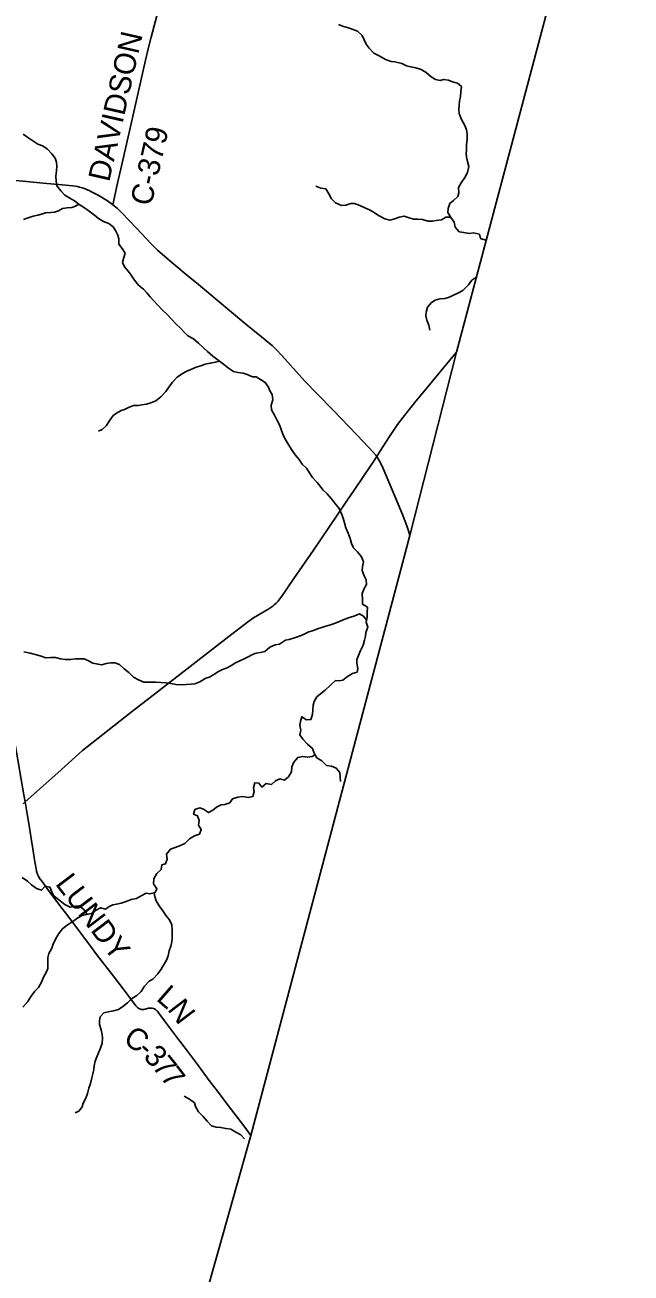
# Model space of a CAD drawing. Extents: x 1410790 to 1770854, y 566777 to 831614.
# Drawn here: x 1676844 to 1685199, y 712791 to 729995 of the extents above; entities that cross this region are included whole.
import ezdxf

# ---------------------------------------------------------------- set-up
doc = ezdxf.new("R2010")
doc.units = 0
for name, color, linetype in [('GM_X_Adjacent_County', 7, 'Continuous'), ('GM_X_County', 7, 'Continuous'), ('GM_X_County_Road', 7, 'Continuous'), ('GM_X_County_Road_Text', 7, 'Continuous'), ('GM_X_Minor_River', 7, 'Continuous'), ('GM_X_State_Route', 7, 'Continuous'), ('GM_X_Township', 7, 'Continuous')]:
    doc.layers.add(name, color=color, linetype=linetype)

msp = doc.modelspace()

# ---------------------------------------------------------------- linework, layer by layer
at = {"layer": 'GM_X_Adjacent_County'}
msp.add_lwpolyline([(1685199, 745913), (1684275, 736981), (1683945, 733787), (1684953, 733708), (1684001, 730032), (1682793, 725485), (1682151, 722960), (1679960, 714686), (1678799, 710581), (1678275, 708636), (1678251, 708551), (1678219, 708431), (1678208, 708390), (1677705, 706513), (1677306, 705159), (1677288, 705091), (1675992, 700009), (1675442, 698008), (1674497, 694126), (1674406, 693762), (1674339, 693310), (1672358, 684641), (1671974, 683181), (1671693, 682151)], dxfattribs=at)
at = {"layer": 'GM_X_County'}
msp.add_lwpolyline([(1639977, 737470), (1650344, 736470), (1651329, 736382), (1653397, 736156), (1659279, 735723), (1662786, 735450), (1665246, 735256), (1670982, 734826), (1678682, 734265), (1683945, 733787), (1684953, 733708), (1684001, 730032), (1682793, 725485), (1682151, 722960), (1679960, 714686), (1678799, 710581)], dxfattribs=at)
at = {"layer": 'GM_X_County_Road'}
for points in [[(1678054, 727518), (1678120, 727813), (1678194, 728133), (1678267, 728453), (1678336, 728757), (1678507, 729509), (1678549, 729685), (1678585, 729828), (1678687, 730208)], [(1681693, 724045), (1681738, 724114), (1681871, 724322), (1681980, 724486), (1682057, 724591), (1682231, 724809), (1682419, 725037), (1682608, 725263), (1682793, 725485)], [(1676846, 719286), (1677295, 719686), (1677638, 719992), (1677765, 720096), (1678307, 720521), (1678671, 720801), (1679164, 721183), (1679695, 721596), (1679928, 721777), (1679995, 721823), (1680207, 721948), (1680262, 721985), (1680281, 722001), (1680307, 722024), (1680318, 722036), (1680334, 722053), (1680353, 722078), (1680374, 722106), (1680551, 722363), (1680820, 722755), (1681032, 723067), (1681280, 723434), (1681390, 723597), (1681622, 723936), (1681693, 724045)], [(1676846, 719286), (1676830, 719381), (1676788, 719623), (1676744, 719866), (1676693, 720156), (1676666, 720302), (1676636, 720479), (1676608, 720641), (1676591, 720738), (1676557, 720931), (1676508, 721206), (1676457, 721497), (1676432, 721642), (1676398, 721836), (1676364, 722030), (1676355, 722077)], [(1676817, 719261), (1676846, 719286)], [(1679960, 714686), (1679873, 714800), (1679756, 714958), (1679647, 715102), (1679498, 715298), (1679399, 715429), (1679311, 715547), (1679222, 715665), (1679083, 715848), (1678935, 716045), (1678837, 716176), (1678769, 716268), (1678691, 716373), (1678670, 716399), (1678658, 716411), (1678645, 716422), (1678630, 716431), (1678615, 716438), (1678598, 716442), (1678581, 716444), (1678564, 716443), (1678547, 716440), (1678499, 716428), (1678484, 716426), (1678468, 716425), (1678452, 716425), (1678437, 716428), (1678422, 716433), (1678409, 716441), (1678396, 716450), (1678385, 716462), (1678374, 716474), (1678295, 716578), (1678197, 716710), (1678077, 716866), (1677837, 717178), (1677749, 717296), (1677671, 717401), (1677542, 717572), (1677433, 717715), (1677354, 717820), (1677285, 717911), (1677225, 717990), (1677147, 718095), (1677079, 718188), (1677042, 718241), (1677026, 718269), (1677014, 718299), (1677004, 718330), (1676998, 718362), (1676982, 718459), (1676954, 718637), (1676930, 718782), (1676901, 718961), (1676874, 719122), (1676846, 719286)]]:
    msp.add_lwpolyline(points, dxfattribs=at)
at = {"layer": 'GM_X_Minor_River'}
for points in [[(1683197, 727029), (1683122, 727054), (1683108, 727110), (1683028, 727128), (1682966, 727123), (1682894, 727133), (1682830, 727146), (1682776, 727208), (1682763, 727279), (1682715, 727341), (1682674, 727412), (1682678, 727466), (1682699, 727534), (1682753, 727575), (1682812, 727631), (1682824, 727683), (1682819, 727757), (1682859, 727821), (1682910, 727893), (1682946, 727961), (1682965, 728045), (1682946, 728115), (1682932, 728171), (1682924, 728222), (1682929, 728274), (1682931, 728344), (1682942, 728420), (1682938, 728496), (1682933, 728548), (1682913, 728600), (1682884, 728653), (1682858, 728703), (1682832, 728775), (1682827, 728831), (1682829, 728890), (1682836, 728944), (1682846, 729008), (1682855, 729076), (1682861, 729146), (1682806, 729194), (1682738, 729213), (1682682, 729233), (1682616, 729244), (1682566, 729232), (1682502, 729245), (1682446, 729281), (1682374, 729338), (1682306, 729380), (1682232, 729405), (1682162, 729416), (1682104, 729434), (1682039, 729462), (1681945, 729485), (1681891, 729492), (1681815, 729518), (1681725, 729569), (1681655, 729606), (1681587, 729676), (1681548, 729729), (1681520, 729791), (1681493, 729849), (1681427, 729908), (1681355, 729938), (1681303, 729955), (1681237, 729973), (1681165, 730002)], [(1679718, 725219), (1679648, 725263), (1679583, 725320), (1679509, 725376), (1679435, 725429), (1679360, 725494), (1679306, 725544), (1679236, 725607), (1679169, 725670), (1679091, 725712), (1679039, 725759), (1678988, 725817), (1678928, 725870), (1678868, 725934), (1678803, 726003), (1678741, 726065), (1678678, 726132), (1678616, 726199), (1678570, 726249), (1678525, 726301), (1678479, 726352), (1678409, 726409), (1678352, 726477), (1678306, 726548), (1678273, 726598), (1678215, 726660), (1678189, 726721), (1678208, 726789), (1678225, 726851), (1678185, 726915), (1678139, 726976), (1678136, 727046), (1678126, 727098), (1678091, 727164), (1678059, 727215), (1677999, 727257), (1677927, 727286), (1677860, 727326), (1677804, 727375), (1677730, 727428), (1677665, 727476), (1677593, 727521), (1677527, 727571), (1677463, 727610), (1677395, 727651), (1677338, 727707), (1677284, 727776), (1677273, 727842), (1677269, 727912), (1677280, 727984), (1677282, 728050), (1677279, 728104), (1677259, 728157), (1677216, 728219), (1677148, 728288), (1677084, 728330), (1677022, 728353), (1676951, 728397), (1676883, 728444), (1676817, 728490)], [(1682711, 727348), (1682645, 727346), (1682585, 727308), (1682513, 727299), (1682460, 727289), (1682398, 727293), (1682324, 727312), (1682254, 727320), (1682202, 727319), (1682142, 727335), (1682070, 727360), (1682004, 727344), (1681944, 727323), (1681876, 727303), (1681804, 727324), (1681728, 727364), (1681650, 727417), (1681594, 727448), (1681530, 727476), (1681461, 727505), (1681387, 727535), (1681335, 727534), (1681266, 727512), (1681206, 727508), (1681124, 727543), (1681071, 727600), (1681035, 727668), (1680992, 727735), (1680922, 727747), (1680852, 727772)], [(1677587, 727525), (1677542, 727499), (1677492, 727477), (1677426, 727474), (1677362, 727464), (1677308, 727435), (1677249, 727413), (1677199, 727411), (1677125, 727408), (1677071, 727388), (1677021, 727375), (1676959, 727359), (1676876, 727332), (1676824, 727312)], [(1683059, 726515), (1683005, 726479), (1682958, 726414), (1682882, 726336), (1682819, 726302), (1682751, 726269), (1682683, 726239), (1682632, 726226), (1682564, 726218), (1682498, 726200), (1682448, 726171), (1682393, 726107), (1682375, 726037), (1682372, 725987), (1682386, 725927), (1682411, 725856), (1682427, 725790)], [(1679528, 725362), (1679469, 725349), (1679399, 725333), (1679330, 725320), (1679270, 725296), (1679202, 725276), (1679132, 725245), (1679075, 725223), (1679017, 725192), (1678942, 725140), (1678880, 725070), (1678829, 725003), (1678785, 724941), (1678716, 724869), (1678649, 724816), (1678579, 724786), (1678521, 724766), (1678455, 724757), (1678403, 724751), (1678338, 724752), (1678272, 724722), (1678218, 724696), (1678168, 724679), (1678115, 724649), (1678065, 724615), (1678016, 724548), (1677970, 724476), (1677909, 724418), (1677859, 724396)], [(1681193, 719566), (1681186, 719690), (1681136, 719749), (1681072, 719777), (1681002, 719788), (1680935, 719851), (1680867, 719893), (1680831, 719956), (1680808, 720022), (1680738, 720081), (1680676, 720149), (1680631, 720208), (1680649, 720276), (1680632, 720342), (1680642, 720394), (1680663, 720460), (1680723, 720419), (1680787, 720421), (1680809, 720491), (1680814, 720555), (1680816, 720619), (1680829, 720669), (1680869, 720733), (1680920, 720777), (1680984, 720828), (1681055, 720896), (1681125, 720958), (1681175, 720955), (1681226, 720965), (1681292, 721016), (1681359, 721054), (1681423, 721076), (1681435, 721126), (1681418, 721198), (1681420, 721248), (1681443, 721302), (1681469, 721374), (1681506, 721444), (1681526, 721516), (1681539, 721568), (1681545, 721620), (1681572, 721692), (1681548, 721764), (1681563, 721834), (1681561, 721900), (1681568, 721968), (1681498, 722011), (1681495, 722073), (1681491, 722157), (1681522, 722229), (1681550, 722283), (1681549, 722347), (1681519, 722402), (1681494, 722474), (1681496, 722526), (1681513, 722596), (1681485, 722662), (1681430, 722731), (1681372, 722786), (1681346, 722848), (1681325, 722916), (1681299, 722988), (1681266, 723065), (1681248, 723131), (1681231, 723195), (1681209, 723258), (1681176, 723330), (1681114, 723403), (1681065, 723469), (1681011, 723530), (1680949, 723588), (1680914, 723639), (1680872, 723689), (1680805, 723760), (1680765, 723820), (1680725, 723884), (1680666, 723943), (1680624, 724005), (1680569, 724072), (1680519, 724145), (1680470, 724225), (1680428, 724294), (1680397, 724356), (1680377, 724418), (1680353, 724484), (1680316, 724553), (1680286, 724617), (1680243, 724688), (1680239, 724756), (1680260, 724828), (1680251, 724900), (1680221, 724952), (1680201, 725003), (1680156, 725069), (1680090, 725108), (1680030, 725146), (1679980, 725147), (1679906, 725177), (1679852, 725196), (1679780, 725204), (1679718, 725219)], [(1681554, 721792), (1681509, 721845), (1681457, 721877), (1681391, 721849), (1681320, 721828), (1681254, 721806), (1681190, 721779), (1681109, 721747), (1681055, 721726), (1680991, 721710), (1680935, 721690), (1680877, 721669), (1680820, 721647), (1680756, 721628), (1680692, 721600), (1680627, 721572), (1680573, 721553), (1680487, 721523), (1680437, 721516), (1680354, 721462), (1680294, 721449), (1680220, 721417), (1680149, 721357), (1680091, 721344), (1680033, 721336), (1679980, 721317), (1679928, 721289), (1679868, 721259), (1679806, 721232), (1679747, 721202), (1679695, 721170), (1679633, 721135), (1679568, 721113), (1679510, 721082), (1679449, 721040), (1679387, 721004), (1679337, 720993), (1679254, 720939), (1679186, 720914), (1679136, 720908), (1679066, 720906), (1679004, 720901), (1678928, 720903), (1678854, 720916), (1678790, 720928), (1678718, 720931), (1678643, 720938), (1678593, 720938), (1678537, 720934), (1678481, 720937), (1678409, 720967), (1678342, 721004), (1678276, 721071), (1678212, 721119), (1678149, 721180), (1678085, 721204), (1678029, 721203), (1677962, 721193), (1677904, 721177), (1677852, 721182), (1677780, 721198), (1677720, 721231), (1677658, 721259), (1677602, 721260), (1677540, 721258), (1677474, 721249), (1677402, 721247), (1677332, 721260), (1677266, 721274), (1677198, 721277), (1677130, 721273), (1677054, 721298), (1676914, 721335), (1676830, 721356)], [(1680844, 719934), (1680805, 719912), (1680737, 719902), (1680673, 719913), (1680604, 719899), (1680550, 719835), (1680525, 719769), (1680519, 719701), (1680476, 719632), (1680420, 719586), (1680356, 719604), (1680297, 719577), (1680241, 719527), (1680169, 719540), (1680111, 719490), (1680069, 719542), (1680011, 719547), (1679994, 719481), (1680002, 719427), (1679985, 719358), (1679919, 719347), (1679847, 719362), (1679777, 719350), (1679707, 719330), (1679666, 719275), (1679600, 719249), (1679550, 719245), (1679485, 719214), (1679435, 719172), (1679373, 719139), (1679307, 719185), (1679253, 719204), (1679187, 719180), (1679168, 719116), (1679222, 719094), (1679244, 719031), (1679235, 718967), (1679275, 718903), (1679248, 718841), (1679180, 718819), (1679111, 718778), (1679049, 718714), (1678987, 718686), (1678914, 718655), (1678850, 718635), (1678797, 718564), (1678805, 718497), (1678782, 718431), (1678730, 718418), (1678722, 718352), (1678663, 718300), (1678622, 718226), (1678616, 718158), (1678663, 718089), (1678637, 718036), (1678567, 718018), (1678515, 718026), (1678448, 717989), (1678380, 717953), (1678308, 717938), (1678237, 717914), (1678171, 717891), (1678105, 717877), (1678055, 717865), (1678003, 717846), (1677952, 717808), (1677886, 717827), (1677816, 717789), (1677761, 717749), (1677693, 717732), (1677633, 717720), (1677571, 717687), (1677522, 717649), (1677466, 717616), (1677414, 717578), (1677361, 717538), (1677311, 717472), (1677270, 717402), (1677235, 717324), (1677209, 717260), (1677172, 717195), (1677160, 717142), (1677159, 717090), (1677161, 717038), (1677159, 716988), (1677136, 716934), (1677098, 716868), (1677073, 716800), (1677030, 716729), (1676982, 716677), (1676931, 716607), (1676883, 716533), (1676816, 716456)], [(1677700, 717734), (1677658, 717800), (1677596, 717853), (1677540, 717847), (1677468, 717836), (1677394, 717872), (1677310, 717937), (1677241, 717992), (1677213, 718046), (1677189, 718112), (1677123, 718123), (1677071, 718067), (1677005, 718090), (1676933, 718142), (1676878, 718191), (1676806, 718245)], [(1678624, 718032), (1678635, 717983), (1678654, 717921), (1678696, 717851), (1678743, 717784), (1678791, 717714), (1678838, 717659), (1678868, 717589), (1678875, 717519), (1678875, 717413), (1678868, 717358), (1678856, 717296), (1678833, 717234), (1678816, 717162), (1678794, 717102), (1678753, 717033), (1678723, 716979), (1678676, 716915), (1678606, 716841), (1678555, 716816), (1678491, 716744), (1678448, 716674), (1678384, 716618), (1678319, 716575), (1678257, 716517), (1678194, 716463), (1678132, 716424), (1678065, 716404), (1677993, 716393), (1677929, 716377), (1677883, 716325), (1677870, 716273), (1677872, 716217), (1677893, 716145), (1677909, 716077), (1677914, 716027), (1677908, 715960), (1677887, 715892), (1677857, 715825), (1677834, 715773), (1677812, 715713), (1677797, 715649), (1677795, 715596), (1677778, 715538), (1677764, 715484), (1677747, 715406), (1677725, 715338), (1677706, 715268), (1677682, 715200), (1677647, 715133), (1677633, 715083), (1677586, 715023), (1677536, 714999)], [(1679869, 714639), (1679819, 714698), (1679751, 714732), (1679681, 714773), (1679611, 714783), (1679541, 714798), (1679481, 714800), (1679417, 714819), (1679354, 714886), (1679302, 714950), (1679238, 715015), (1679197, 715087), (1679183, 715137), (1679114, 715188), (1679040, 715227)]]:
    msp.add_lwpolyline(points, dxfattribs=at)
at = {"layer": 'GM_X_State_Route'}
msp.add_lwpolyline([(1676719, 727853), (1676866, 727836), (1677094, 727816), (1677356, 727793), (1677503, 727778), (1677542, 727772), (1677568, 727767), (1677597, 727760), (1677632, 727751), (1677667, 727739), (1677694, 727729), (1677727, 727715), (1677754, 727702), (1677855, 727647), (1677981, 727570), (1678049, 727522), (1678054, 727518), (1678113, 727470), (1678184, 727402), (1678376, 727199), (1678589, 726972), (1678672, 726893), (1678870, 726721), (1679096, 726532), (1679235, 726417), (1679663, 726059), (1679889, 725870), (1680107, 725695), (1680233, 725590), (1680250, 725575), (1680268, 725559), (1680305, 725523), (1680384, 725440), (1680701, 725086), (1680872, 724909), (1681092, 724687), (1681421, 724344), (1681578, 724177), (1681643, 724105), (1681679, 724063), (1681693, 724045), (1681703, 724033), (1681715, 724013), (1681741, 723970), (1681784, 723882), (1681931, 723534), (1682049, 723246), (1682107, 723092), (1682137, 723008), (1682151, 722960)], dxfattribs=at)
at = {"layer": 'GM_X_Township'}
msp.add_lwpolyline([(1678799, 710581), (1679960, 714686), (1682151, 722960), (1682793, 725485), (1684001, 730032), (1684953, 733708), (1683945, 733787), (1678682, 734265), (1670982, 734826), (1665246, 735256), (1662786, 735450), (1659279, 735723), (1653397, 736156), (1651329, 736382), (1650344, 736470), (1639977, 737470)], dxfattribs=at)

# ---------------------------------------------------------------- texts
at = {"layer": 'GM_X_County_Road_Text'}
for s, rotation, p in [('DAVIDSON', 77.2007, (1678005, 727821)), ('C-379', 77.2336, (1678585, 727488)), ('LUNDY', 307.2593, (1677252, 718155)), ('L', 319.1035, (1678641, 716560)), ('N', 307.189, (1678799, 716425)), ('C', 325.7741, (1678182, 715974)), ('-', 317.8602, (1678377, 715842)), ('3', 313.3918, (1678464, 715764)), ('7', 308.7947, (1678587, 715634)), ('7', 307.3934, (1678701, 715492))]:
    msp.add_text(s, height=300, rotation=rotation, dxfattribs=at).set_placement(p)

doc.saveas('drawing.dxf')
